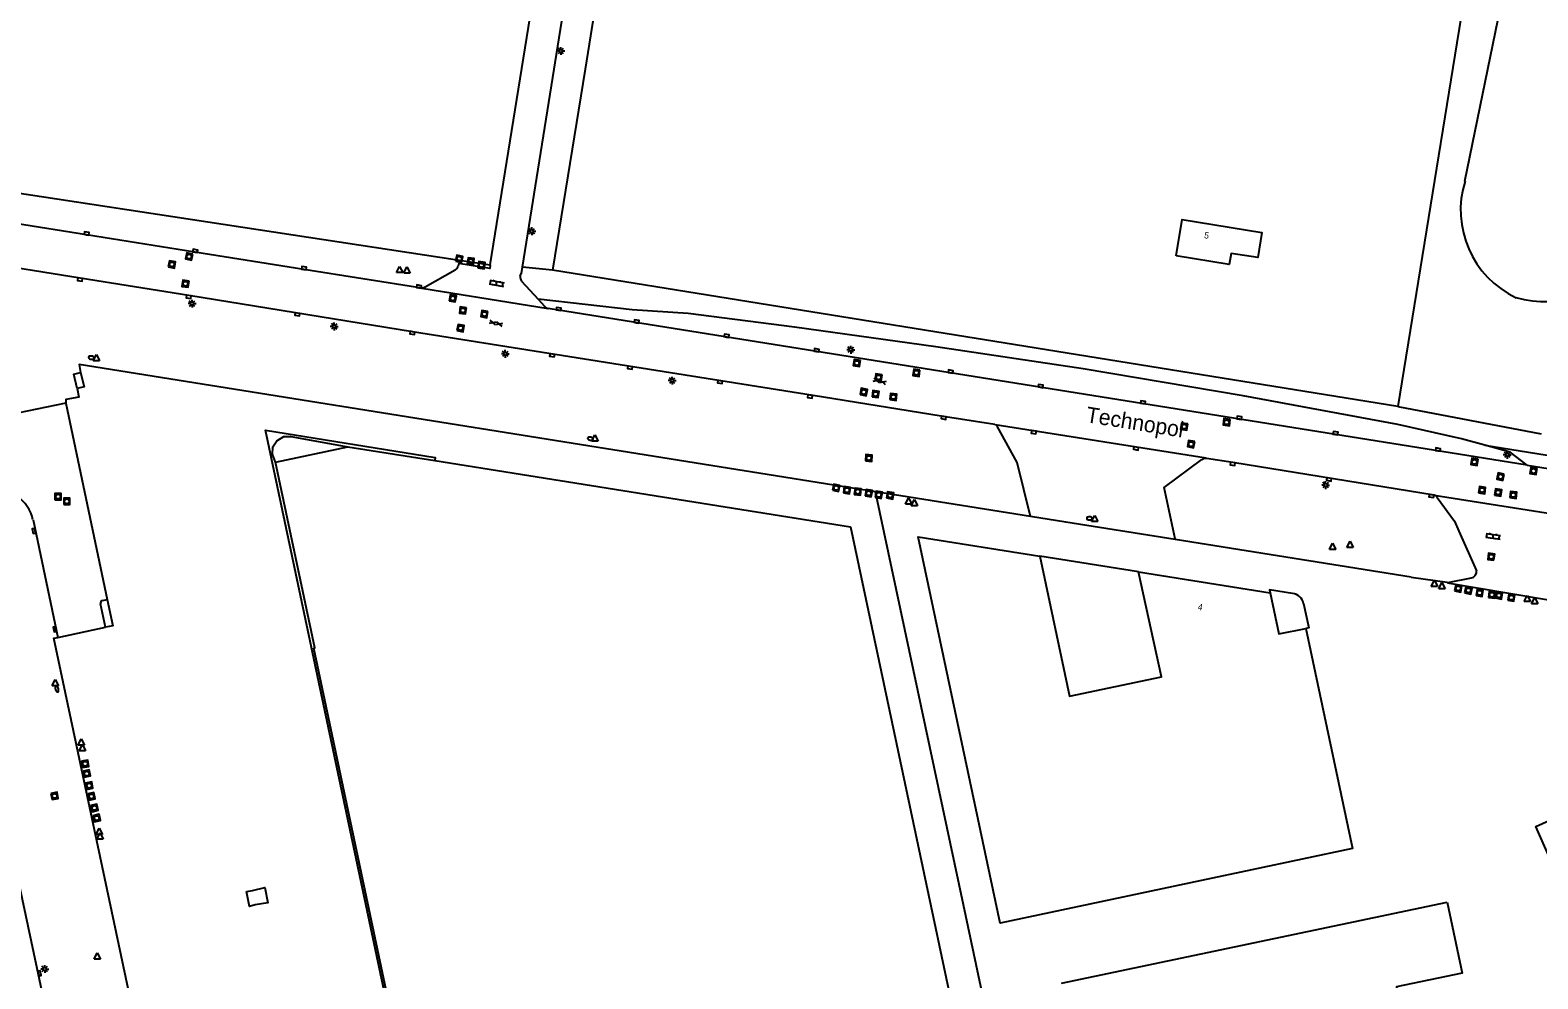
# Model space of a CAD drawing. Extents: x 131000 to 133013, y 393000 to 396501.
# Drawn here: x 131571.2 to 131810.6, y 394170.7 to 394321.5 of the extents above; entities that cross this region are included whole.
import ezdxf

# ---------------------------------------------------------------- set-up
doc = ezdxf.new("R2010")
doc.units = 0
for name, color, linetype in [('gg-afsc-hekwerk', 7, 'Continuous'), ('gg-anno-huisnummerreeks BGT', 7, 'Continuous'), ('gg-anno-openbare ruimte label', 7, 'Continuous'), ('gg-bbg-hoofdgebouw', 7, 'Continuous'), ('gg-bbg-lage trafo', 7, 'Continuous'), ('gg-bbg-luifel en loopbrug', 7, 'Continuous'), ('gg-bbg-onder overbouw', 7, 'Continuous'), ('gg-bbg-pand overbouw', 7, 'Continuous'), ('gg-knt-BGT kruinlijn', 7, 'Continuous'), ('gg-knt-verharding', 7, 'Continuous'), ('gg-knt-verharding nz', 7, 'Continuous'), ('gt-grn-groengrens', 7, 'Continuous'), ('gt-grn-vlakafsluiter', 7, 'Continuous'), ('gt-symb-brandkraan', 7, 'Continuous'), ('gt-symb-gesloten verharding', 7, 'Continuous'), ('gt-symb-klinker verharding', 7, 'Continuous'), ('gt-symb-kolk', 7, 'Continuous'), ('gt-symb-lichtmast', 7, 'Continuous'), ('gt-symb-rioolschacht', 7, 'Continuous'), ('gt-symb-waterafsluiter', 7, 'Continuous')]:
    doc.layers.add(name, color=color, linetype=linetype)

# ---------------------------------------------------------------- blocks, each defined once
blk = doc.blocks.new('gt0-RS')
at = {"layer": 'gt-symb-rioolschacht'}
blk.add_lwpolyline([(-0.5, -0.5), (0.5, -0.5), (0.5, 0.5), (-0.5, 0.5)], close=True, dxfattribs=at)
blk.add_circle((0, 0), 0.375, dxfattribs=at)
blk = doc.blocks.new('gt0-KOLK')
at = {"layer": 'gt-symb-kolk'}
blk.add_lwpolyline([(0, 0), (0.37, 0), (0.37, 0.4), (-0.38, 0.4), (-0.38, 0), (0, 0)], dxfattribs=at)
blk = doc.blocks.new('gt0-LMAST')
at = {"layer": 'gt-symb-lichtmast'}
for p, q in [((-0.18, 0.17), (-0.45, 0.44)), ((-0.01, 0.25), (-0.01, 0.62)), ((0.17, 0.17), (0.44, 0.44)), ((-0.26, 0), (-0.63, 0)), ((-0.18, -0.18), (-0.45, -0.45)), ((-0.01, -0.25), (-0.01, -0.63)), ((0.44, -0.45), (0.17, -0.18)), ((0.24, 0), (0.62, 0))]:
    blk.add_line(p, q, dxfattribs=at)
blk.add_circle((-0.01, 0), 0.25, dxfattribs=at)
blk = doc.blocks.new('gt0-KL1')
at = {"layer": 'gt-symb-klinker verharding'}
for p, q in [((-1.15, 0.3), (1.15, 0.3)), ((-1, -0.3), (-1, 0.3)), ((-0.5, 0.3), (-0.5, 0.45)), ((0, -0.3), (0, 0.3)), ((0.5, 0.3), (0.5, 0.45)), ((1, -0.3), (1, 0.3)), ((-1.15, -0.3), (1.15, -0.3)), ((-0.5, -0.45), (-0.5, -0.3)), ((0.5, -0.45), (0.5, -0.3))]:
    blk.add_line(p, q, dxfattribs=at)
blk = doc.blocks.new('gt0-WAFSL')
at = {"layer": 'gt-symb-waterafsluiter'}
for p, q in [((-0.5, -0.33), (0, 0.67)), ((0, 0.67), (0.5, -0.33)), ((0.5, -0.33), (-0.5, -0.33))]:
    blk.add_line(p, q, dxfattribs=at)
blk = doc.blocks.new('gt0-GESVH1')
at = {"layer": 'gt-symb-gesloten verharding'}
for p, q in [((-0.99, -0.26), (0.01, 0.24)), ((0.01, -0.26), (-0.99, 0.24)), ((0.01, 0.24), (1.01, -0.26)), ((1.01, 0.24), (0.01, -0.26))]:
    blk.add_line(p, q, dxfattribs=at)
blk = doc.blocks.new('gt0-BR')
at = {"layer": 'gt-symb-brandkraan'}
for centre, radius, start, end in [((-0.24, 0), 0.206, 107.5669, 252.4331), ((0.6, -2.66), 3, 106.892, 107.5669), ((0, -0.69), 0.938, 73.108, 106.892), ((-0.6, -2.66), 3, 72.4331, 73.108), ((0.24, 0), 0.206, 287.567, 72.4331), ((0.6, 2.66), 3, 252.4331, 253.108), ((0, 0.69), 0.938, 253.108, 286.8921), ((-0.6, 2.66), 3, 286.8921, 287.567)]:
    blk.add_arc(centre, radius, start, end, dxfattribs=at)

msp = doc.modelspace()

# ---------------------------------------------------------------- linework, layer by layer
at = {"layer": 'gg-afsc-hekwerk'}
for p, q in [((131666.12, 394358.24), (131659.31, 394315.3)), ((131659.31, 394315.3), (131654.1, 394283.32)), ((131788.34, 394261.7), (131654.1, 394283.32)), ((131576.85, 394262.23), (131583.44, 394231.02)), ((131719.36, 394182.53), (131705.42, 394248.13)), ((131730.02, 394244.21), (131709.43, 394247.51)), ((131790.44, 394234.56), (131752.99, 394240.54)), ((131575.58, 394225), (131583.16, 394226.6)), ((131734.92, 394109.32), (131719.36, 394182.53))]:
    msp.add_line(p, q, dxfattribs=at)
for points in [[(131780.2, 394349.11), (131801.92, 394345.62), (131788.34, 394261.7)], [(131705.42, 394248.13), (131578.95, 394268.35), (131579.2, 394267.08)], [(131578.65, 394264.53), (131578.89, 394263.18), (131576.85, 394262.77), (131576.85, 394262.23)], [(131752.99, 394240.54), (131735.63, 394243.31), (131730.02, 394244.21)], [(131583.44, 394231.02), (131584.32, 394226.85), (131583.16, 394226.6)], [(131594.08, 394134.54), (131574.95, 394224.86), (131575.58, 394225)]]:
    msp.add_lwpolyline(points, dxfattribs=at)
at = {"layer": 'gg-bbg-hoofdgebouw'}
for p, q in [((131621.63, 394255.29), (131635.42, 394253.1)), ((131747.17, 394235.44), (131768.07, 394232.09)), ((131734.92, 394170.07), (131796.18, 394182.91))]:
    msp.add_line(p, q, dxfattribs=at)
for points in [[(131753.15, 394285.6), (131754.09, 394291.38), (131766.75, 394289.34), (131766.1, 394285.35), (131761.88, 394286.01), (131761.57, 394284.24), (131753.15, 394285.6)], [(131636.46, 394107.94), (131640.14, 394110.48), (131638.81, 394116.83), (131638.94, 394116.86), (131634.32, 394138.66), (131634.14, 394138.63), (131616.21, 394223.29), (131616.37, 394223.33), (131610.12, 394252.85)], [(131635.42, 394253.1), (131701.46, 394242.58), (131729, 394112.41), (131689.87, 394104.14)], [(131773.75, 394226.42), (131781.15, 394191.47), (131725.18, 394179.61), (131712.18, 394240.99), (131731.51, 394237.93)], [(131768.07, 394232.09), (131769.44, 394225.54), (131773.75, 394226.42)], [(131823.55, 394164.8), (131810.24, 394194.97), (131830.85, 394204.22)], [(131796.18, 394182.91), (131798.53, 394171.67), (131788.12, 394169.49), (131791.58, 394152.98)]]:
    msp.add_lwpolyline(points, dxfattribs=at)
at = {"layer": 'gg-bbg-lage trafo'}
for points in [[(131578.65, 394264.53), (131578.11, 394266.8), (131579.2, 394267.08)], [(131579.2, 394267.08), (131579.74, 394264.81), (131578.65, 394264.53)], [(131605.53, 394184.65), (131606.48, 394184.8), (131608.46, 394185.26), (131608.94, 394182.83), (131606.93, 394182.51), (131605.99, 394182.25), (131605.53, 394184.65)]]:
    msp.add_lwpolyline(points, dxfattribs=at)
at = {"layer": 'gg-bbg-luifel en loopbrug'}
for points in [[(131689.87, 394104.14), (131690.09, 394103.55), (131628.69, 394086.1), (131622.34, 394098.61), (131639.68, 394110.79), (131608.55, 394257.91), (131635.49, 394253.56), (131635.42, 394253.1)], [(131771.64, 394231.98), (131767.96, 394232.56), (131768.07, 394232.09)], [(131773.37, 394230.36), (131774.19, 394226.51), (131773.75, 394226.42)]]:
    msp.add_lwpolyline(points, dxfattribs=at)
msp.add_arc((131771.36, 394229.94), 2.06, 11.5303, 82.1825, dxfattribs=at)
at = {"layer": 'gg-bbg-onder overbouw'}
msp.add_line((131610.12, 394252.85), (131621.63, 394255.29), dxfattribs=at)
msp.add_lwpolyline([(131731.51, 394237.93), (131736.2, 394215.66), (131750.8, 394218.73), (131747.17, 394235.44)], dxfattribs=at)
at = {"layer": 'gg-bbg-pand overbouw'}
msp.add_line((131747.17, 394235.44), (131731.51, 394237.93), dxfattribs=at)
msp.add_lwpolyline([(131610.12, 394252.85), (131609.68, 394254.09), (131609.74, 394255.3), (131610.34, 394256.22), (131611.46, 394256.92), (131612.57, 394256.92), (131621.63, 394255.29)], dxfattribs=at)
at = {"layer": 'gg-knt-BGT kruinlijn'}
for points in [[(131802.14, 394255.54), (131798.47, 394256.55), (131788.32, 394258.85), (131763.76, 394263.38), (131738.4, 394267.65), (131714.97, 394271.18), (131692.56, 394274.27), (131675.67, 394276.46), (131666.79, 394277.02), (131651.82, 394278.73)], [(131808.85, 394252.37), (131806.15, 394254.43), (131802.14, 394255.54)]]:
    msp.add_lwpolyline(points, dxfattribs=at)
at = {"layer": 'gg-knt-verharding'}
for p, q in [((131644.24, 394284.19), (131656.83, 394362.82)), ((131649.36, 394283.83), (131661.3, 394358.76)), ((131649.22, 394281.62), (131651.82, 394278.73)), ((131633.36, 394280.47), (131653.42, 394277.25)), ((131651.82, 394278.73), (131652.83, 394277.61)), ((131808.85, 394252.37), (131653.42, 394277.25)), ((131715.82, 394260.17), (131695.49, 394263.42)), ((131724.37, 394258.8), (131715.82, 394260.17)), ((131724.37, 394258.8), (131724.4, 394258.79)), ((131757.95, 394253.44), (131757.91, 394253.45)), ((131794.11, 394247.61), (131814.89, 394244.31)), ((131571.64, 394243.66), (131575.58, 394225)), ((131798.05, 394241.9), (131800.83, 394235.57)), ((131800, 394234.43), (131796.22, 394233.67)), ((131582.7, 394230.87), (131583.44, 394231.02)), ((131583.16, 394226.6), (131582.36, 394230.32))]:
    msp.add_line(p, q, dxfattribs=at)
for points in [[(131633.36, 394280.47), (131614.64, 394283.47), (131597.36, 394286.21), (131580.12, 394288.98), (131557.54, 394292.58), (131553.48, 394293.26), (131553.28, 394293.27)], [(131695.49, 394263.42), (131631.9, 394273.57), (131596.39, 394279.31), (131579.14, 394282.06), (131562.6, 394284.72)], [(131644.24, 394284.19), (131644.15, 394283.61), (131639.27, 394284.42), (131639.14, 394284)], [(131648.98, 394282.37), (131649.15, 394282.8), (131649.2, 394282.82), (131649.36, 394283.83)], [(131638.66, 394283.36), (131633.89, 394280.66), (131633.63, 394280.55), (131633.36, 394280.47)], [(131576.85, 394262.23), (131569.17, 394260.6), (131559.16, 394258.4)], [(131730.02, 394244.21), (131727.89, 394252.78), (131724.75, 394258.56)], [(131752.99, 394240.54), (131752.96, 394240.64), (131751.24, 394248.81), (131757.21, 394253.24)], [(131794.11, 394247.61), (131762.15, 394252.77), (131757.95, 394253.44)], [(131808.85, 394252.37), (131832.22, 394248.66), (131832.46, 394248.6)], [(131794.58, 394247.24), (131797.35, 394243.48), (131798.05, 394241.9)], [(131576.62, 394151.97), (131575.88, 394155.45), (131569.07, 394187.58)]]:
    msp.add_lwpolyline(points, dxfattribs=at)
for centre, radius, start, end in [((131638.18, 394284.22), 0.984, 298.9141, 347.2324), ((131649.9, 394282.25), 0.922, 172.562, 223.0162), ((131653.63, 394278.25), 1.02, 218.5995, 258.4869), ((131724.31, 394258.27), 0.529, 32.8231, 79.2634), ((131757.79, 394252.55), 0.9, 82.2075, 130.4749), ((131565.81, 394242.48), 5.94, 11.4086, 102.5527), ((131793.82, 394246.76), 0.904, 32.3126, 71.4897), ((131799.81, 394235.45), 1.03, 280.999, 6.7784), ((131582.78, 394230.44), 0.431, 100.114, 195.9322)]:
    msp.add_arc(centre, radius, start, end, dxfattribs=at)
at = {"layer": 'gg-knt-verharding nz'}
msp.add_line((131757.91, 394253.45), (131724.4, 394258.79), dxfattribs=at)
at = {"layer": 'gt-grn-groengrens'}
for p, q in [((131654.1, 394283.32), (131649.36, 394283.83)), ((131788.34, 394261.7), (131811.12, 394257.35)), ((131802.14, 394255.54), (131832.54, 394250.71)), ((131709.43, 394247.51), (131705.42, 394248.13)), ((131790.44, 394234.56), (131796.18, 394233.79))]:
    msp.add_line(p, q, dxfattribs=at)
for points in [[(131799, 394297.48), (131807.1, 394336.99), (131820.9, 394369.14), (131828.26, 394386.41), (131832.97, 394397.9), (131837.68, 394409.39), (131842.64, 394424.92), (131847.76, 394438.31)], [(131538.01, 394279.22), (131536.83, 394286.66), (131538.98, 394291.66), (131542.54, 394295.94), (131550.4, 394298.79), (131562.53, 394296.65), (131644.24, 394284.19)]]:
    msp.add_lwpolyline(points, dxfattribs=at)
for centre, radius, start, end in [((131813.73, 394292.9), 15.42, 162.6964, 244.5601), ((131811.77, 394296.29), 17.93, 254.902, 321.3576)]:
    msp.add_arc(centre, radius, start, end, dxfattribs=at)
at = {"layer": 'gt-grn-vlakafsluiter'}
for p, q in [((131796.18, 394233.79), (131796.22, 394233.67)), ((131796.22, 394233.67), (131819.75, 394229.72))]:
    msp.add_line(p, q, dxfattribs=at)

# ---------------------------------------------------------------- block references
at = {"layer": 'gt-symb-brandkraan'}
for p, rotation in [((131580.9, 394269.44), 172.4129309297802), ((131660.14, 394256.57), 167.58922528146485), ((131739.38, 394243.9), 176.9059419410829), ((131575.44, 394216.78), -74.81021283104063)]:
    msp.add_blockref('gt0-BR', p, dxfattribs=dict(at, rotation=rotation))
at = {"layer": 'gt-symb-gesloten verharding'}
for p, rotation in [((131645.15, 394274.91), -14.481034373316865), ((131706.06, 394265.68), -15.481185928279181)]:
    msp.add_blockref('gt0-GESVH1', p, dxfattribs=dict(at, rotation=rotation))
at = {"layer": 'gt-symb-klinker verharding'}
for p, rotation in [((131645.25, 394281.26), -10.366322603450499), ((131803.47, 394241.07), -8.049061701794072)]:
    msp.add_blockref('gt0-KL1', p, dxfattribs=dict(at, rotation=rotation))
at = {"layer": 'gt-symb-kolk'}
for p, rotation in [((131580.12, 394288.98), -9.029198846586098), ((131597.36, 394286.21), -9.151396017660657), ((131614.64, 394283.47), -9.029198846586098), ((131579.14, 394282.06), 170.97080115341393), ((131596.39, 394279.31), 170.8486039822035), ((131632.9, 394280.54), -9.09480497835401), ((131613.65, 394276.52), 170.79203094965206), ((131655.08, 394276.98), -9.15139601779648), ((131667.46, 394275), -9.094804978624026), ((131631.9, 394273.57), 170.9051950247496), ((131681.76, 394272.72), -9.094804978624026), ((131654.1, 394270.02), 170.97080115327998), ((131696.05, 394270.43), -9.094804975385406), ((131666.45, 394268.06), 170.905195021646), ((131717.3, 394267.03), -9.094804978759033), ((131680.75, 394265.77), 170.905195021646), ((131731.6, 394264.73), -9.15139601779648), ((131695.03, 394263.46), 171.31914941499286), ((131747.87, 394262.14), -9.02919884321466), ((131716.27, 394260.09), 170.90519502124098), ((131763.15, 394259.68), -9.151396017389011), ((131730.57, 394257.81), 170.93968632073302), ((131778.42, 394257.25), -9.094804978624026), ((131746.79, 394255.22), 170.93968632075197), ((131794.69, 394254.64), -9.094804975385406), ((131762.15, 394252.77), 170.8486039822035), ((131777.42, 394250.3), 170.84860398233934), ((131793.71, 394247.67), 171.08396326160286), ((131572, 394241.95), 101.95723439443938), ((131575.29, 394226.33), 101.92398449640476), ((131572.47, 394171.58), -78.04935273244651)]:
    msp.add_blockref('gt0-KOLK', p, dxfattribs=dict(at, rotation=rotation))
at = {"layer": 'gt-symb-lichtmast'}
for p in [(131655.45, 394318.18), (131650.85, 394289.54), (131596.91, 394278.03), (131619.47, 394274.41), (131646.64, 394270.06), (131701.48, 394270.7), (131673.13, 394265.79), (131805.72, 394254.01), (131776.88, 394249.2), (131573.51, 394172.31)]:
    msp.add_blockref('gt0-LMAST', p, dxfattribs=at)
at = {"layer": 'gt-symb-rioolschacht'}
for p, rotation in [((131596.43, 394285.51), 167.52092820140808), ((131593.7, 394284.26), -10.017934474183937), ((131639.31, 394285.15), -12.062746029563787), ((131641.14, 394284.76), -8.510934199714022), ((131642.84, 394284.15), -8.340866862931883), ((131595.85, 394281.19), 171.31914940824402), ((131638.28, 394278.87), -10.30997039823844), ((131639.9, 394276.94), 172.8749836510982), ((131643.3, 394276.37), 170.499989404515), ((131639.53, 394274.15), -9.613025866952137), ((131702.44, 394268.59), 170.90519502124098), ((131705.9, 394266.3), 171.8942064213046), ((131711.9, 394267.04), 171.72410716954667), ((131703.54, 394263.99), -10.950434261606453), ((131705.42, 394263.66), -8.105793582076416), ((131708.24, 394263.21), -6.606034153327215), ((131761.16, 394259.19), 172.18581914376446), ((131754.42, 394258.49), 171.8374905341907), ((131755.51, 394255.7), 169.2183832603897), ((131704.35, 394253.49), -5.049166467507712), ((131800.51, 394252.88), 170.905195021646), ((131804.65, 394250.54), 167.589225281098), ((131809.89, 394251.44), 170.62242087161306), ((131699.17, 394248.76), -12.006708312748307), ((131700.87, 394248.39), -7.992313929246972), ((131702.58, 394248.15), -7.7574257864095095), ((131704.33, 394247.91), -9.443474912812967), ((131705.92, 394247.65), -10.781616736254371), ((131707.73, 394247.56), -9.961516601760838), ((131801.71, 394248.4), -8.6242287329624), ((131804.26, 394248.03), -9.26452398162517), ((131806.67, 394247.64), -7.068140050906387), ((131803.16, 394237.81), 83.16632765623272), ((131797.94, 394232.78), -11.006664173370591), ((131799.54, 394232.46), -12.174751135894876), ((131801.33, 394232.08), -9.151396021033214), ((131803.27, 394231.77), -5.04916647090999), ((131804.39, 394231.67), -9.961516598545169), ((131806.36, 394231.33), -9.792146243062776), ((131579.92, 394204.92), -80.73547601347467), ((131580.17, 394203.37), -78.28547478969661), ((131575.07, 394199.82), -79.39794170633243), ((131580.57, 394201.44), -78.52151796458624), ((131580.92, 394199.74), -77.52092819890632), ((131581.38, 394197.9), -76.40843956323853), ((131581.77, 394196.29), -75.75525752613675)]:
    msp.add_blockref('gt0-RS', p, dxfattribs=dict(at, rotation=rotation))
for p in [(131575.63, 394247.37), (131577.01, 394246.62)]:
    msp.add_blockref('gt0-RS', p, dxfattribs=at)
at = {"layer": 'gt-symb-waterafsluiter'}
for p in [(131629.85, 394283.28), (131631, 394283.22), (131581.7, 394269.29), (131660.86, 394256.5), (131710.65, 394246.5), (131711.58, 394246.24), (131740.22, 394243.72), (131777.99, 394239.31), (131780.76, 394239.62), (131794.14, 394233.42), (131795.33, 394233.03), (131808.9, 394231.01), (131810.07, 394230.66), (131575.18, 394217.64), (131579.3, 394208.2), (131579.49, 394207.31), (131582.16, 394194.03), (131582.28, 394193.29), (131581.85, 394174.21)]:
    msp.add_blockref('gt0-WAFSL', p, dxfattribs=at)

# ---------------------------------------------------------------- texts
at = {"layer": 'gg-anno-huisnummerreeks BGT'}
for s, rotation, p in [('5', 350.8, (131757.54, 394288.44)), ('4', 350.9, (131756.52, 394229.38))]:
    msp.add_text(s, height=1, rotation=rotation, dxfattribs=at).set_placement(p)
at = {"layer": 'gg-anno-openbare ruimte label'}
msp.add_text('Technopol', height=2.5, rotation=350.9, dxfattribs=at).set_placement((131738.7, 394259.21))

doc.saveas('drawing.dxf')
